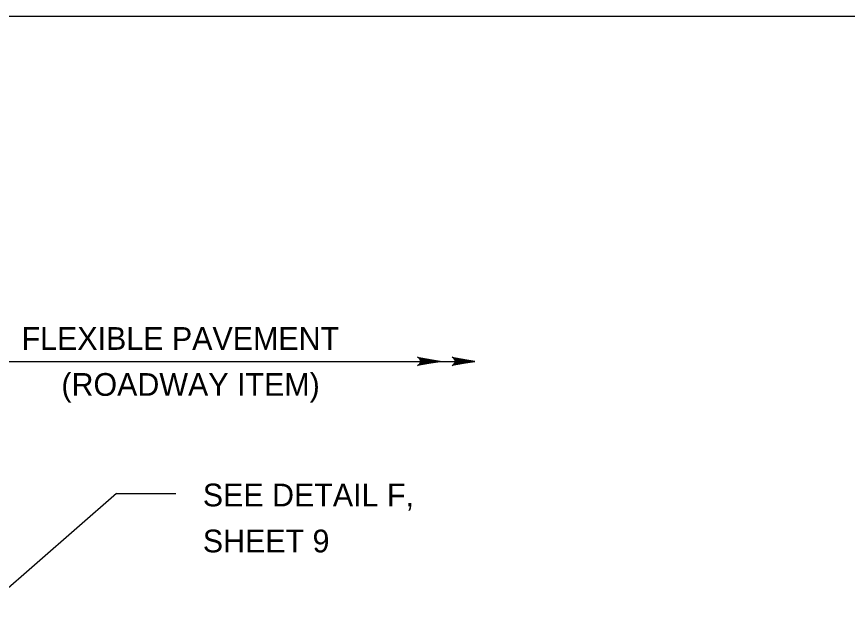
# Model space of a CAD drawing. Extents: x 636530 to 644067, y 294168 to 299122.
# Drawn here: x 643445.2 to 643554.9, y 296452.4 to 296529.5 of the extents above; entities that cross this region are included whole.
import ezdxf

# ---------------------------------------------------------------- set-up
doc = ezdxf.new("R2010")
doc.units = 0
doc.layers.add('1', color=7, linetype='Continuous')

msp = doc.modelspace()

# ---------------------------------------------------------------- linework, layer by layer
at = {"layer": '1'}
for p, q in [((644037.78, 296529.48), (643251.78, 296529.48)), ((643438.61, 296483.98), (643505.72, 296483.98)), ((643458.42, 296466.53), (643442.27, 296452.43)), ((643458.42, 296466.53), (643466.28, 296466.53))]:
    msp.add_line(p, q, dxfattribs=at)
for points in [[(643501.15, 296483.98), (643498.17, 296483.42), (643498.28, 296483.5), (643498.4, 296483.58), (643498.46, 296483.68), (643498.52, 296483.78), (643498.53, 296483.88), (643498.55, 296483.98), (643498.53, 296484.08), (643498.52, 296484.18), (643498.46, 296484.28), (643498.4, 296484.38), (643498.28, 296484.46), (643498.17, 296484.54), (643501.15, 296483.98), (643498.28, 296484.46), (643498.4, 296484.38), (643501.15, 296483.98), (643498.46, 296484.28), (643498.52, 296484.18), (643501.15, 296483.98), (643498.53, 296484.08), (643498.55, 296483.98), (643501.15, 296483.98), (643498.53, 296483.88), (643498.52, 296483.78), (643501.15, 296483.98), (643498.46, 296483.68), (643498.4, 296483.58), (643501.15, 296483.98), (643498.28, 296483.5)], [(643505.72, 296483.98), (643502.74, 296483.42), (643502.86, 296483.5), (643502.97, 296483.58), (643503.03, 296483.68), (643503.09, 296483.78), (643503.11, 296483.88), (643503.12, 296483.98), (643503.11, 296484.08), (643503.09, 296484.18), (643503.03, 296484.28), (643502.97, 296484.38), (643502.86, 296484.46), (643502.74, 296484.54), (643505.72, 296483.98), (643502.86, 296484.46), (643502.97, 296484.38), (643505.72, 296483.98), (643503.03, 296484.28), (643503.09, 296484.18), (643505.72, 296483.98), (643503.11, 296484.08), (643503.12, 296483.98), (643505.72, 296483.98), (643503.11, 296483.88), (643503.09, 296483.78), (643505.72, 296483.98), (643503.03, 296483.68), (643502.97, 296483.58), (643505.72, 296483.98), (643502.86, 296483.5)]]:
    msp.add_lwpolyline(points, dxfattribs=at)

# ---------------------------------------------------------------- texts
for s, p in [('FLEXIBLE PAVEMENT', (643445.9, 296485.5)), ('(ROADWAY ITEM)', (643451.16, 296479.43)), ('SEE DETAIL F,', (643469.82, 296464.84)), ('SHEET 9', (643469.82, 296458.77))]:
    msp.add_text(s, height=3, dxfattribs=at).set_placement(p)

doc.saveas('drawing.dxf')
